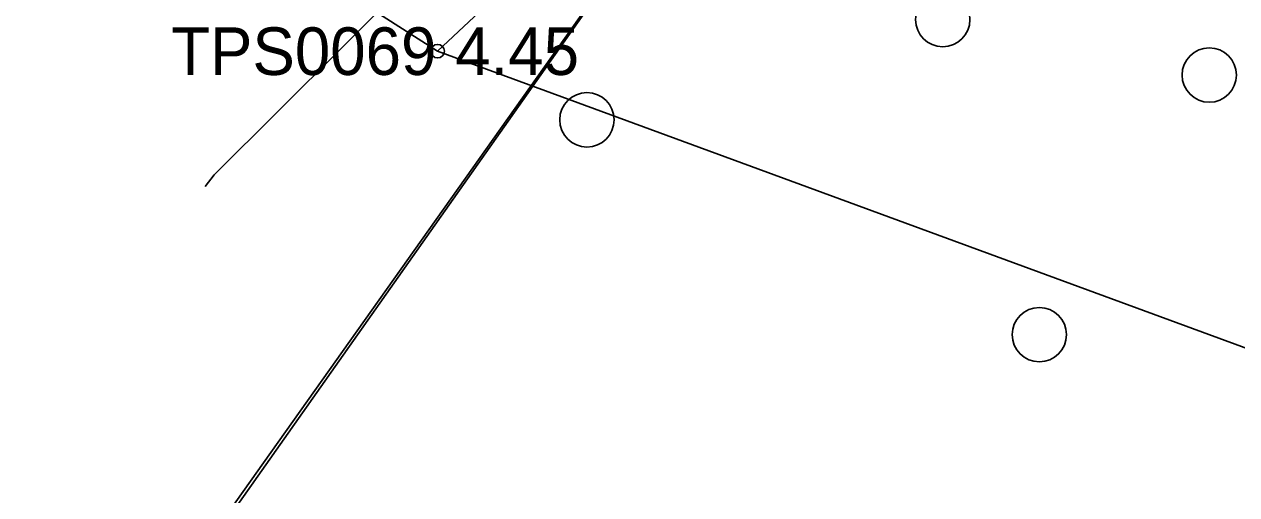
# Model space of a CAD drawing. Extents: x 597961 to 601397, y 6602961 to 6613501.
# Drawn here: x 599646.1 to 599663.94, y 6608388.83 to 6608395.74 of the extents above; entities that cross this region are included whole.
import ezdxf

# ---------------------------------------------------------------- set-up
doc = ezdxf.new("R2010")
doc.units = 0
for name, color, linetype in [('HALJASTUS', 7, 'Continuous'), ('KORGUS-EH2000', 7, 'Continuous'), ('MOOTKORG-EH2000', 7, 'Continuous'), ('MOOTMPUNKT', 7, 'Continuous'), ('MOOTNR', 7, 'Continuous'), ('MOOTPIIR', 7, 'Continuous'), ('MPKAABEL', 7, 'Continuous'), ('PIIR', 7, 'Continuous')]:
    doc.layers.add(name, color=color, linetype=linetype)

msp = doc.modelspace()

# ---------------------------------------------------------------- linework, layer by layer
at = {"layer": 'HALJASTUS'}
msp.add_lwpolyline([(599670.184, 6608396.714), (599662.005, 6608401.202), (599658.168, 6608401.859), (599656.108, 6608399.025), (599652.185, 6608395.348)], dxfattribs=at)
for centre in [(599659.618, 6608395.813), (599663.539, 6608394.997), (599654.383, 6608394.339), (599661.039, 6608391.18)]:
    msp.add_circle(centre, 0.4, dxfattribs=at)
at = {"layer": 'KORGUS-EH2000'}
msp.add_circle((599652.185, 6608395.348), 0.1, dxfattribs=at)
at = {"layer": 'MOOTMPUNKT'}
msp.add_circle((599652.185, 6608395.348), 0.1, dxfattribs=at)
at = {"layer": 'MOOTPIIR'}
msp.add_lwpolyline([(599710.477, 6608501.713), (599701.397, 6608488.264), (599692.317, 6608474.815), (599683.237, 6608461.366), (599674.157, 6608448.017), (599660.24, 6608427.304), (599646.323, 6608406.79), (599643.319, 6608401.389), (599645.551, 6608399.879), (599646.412, 6608399.033), (599652.185, 6608395.348), (599664.162, 6608390.953), (599670.184, 6608396.714), (599678.573, 6608407.43), (599678.274, 6608408.425), (599677.51, 6608410.815), (599677.546, 6608411.803), (599664.537, 6608410.93), (599736.71, 6608518.91)], dxfattribs=at)
at = {"layer": 'MPKAABEL'}
msp.add_lwpolyline([(599648.764, 6608393.359), (599648.896, 6608393.529), (599653.618, 6608398.227), (599655.133, 6608401.843), (599657.095, 6608405.449), (599661.773, 6608414.038), (599664.741, 6608420.069), (599671.513, 6608429.393), (599679.991, 6608440.767), (599686.923, 6608450.807), (599693.702, 6608461.108), (599700.878, 6608471.165), (599708.649, 6608482.486), (599713.044, 6608489.114), (599720.192, 6608499.331)], dxfattribs=at)
at = {"layer": 'PIIR'}
for points in [[(599969.86, 6609161.58), (599986.1, 6609096.19), (599988.73, 6609072.76), (599993.79, 6608989.11), (599988.19, 6608952.59), (599980.47, 6608926.3), (599963.87, 6608880.76), (599960.53, 6608880.54), (599932.44, 6608820.83), (599935.43, 6608819.59), (599886.06, 6608744.32), (599817.31, 6608639.31), (599788.83, 6608594.82), (599736.72, 6608518.91), (599698.98, 6608463.34), (599658.83, 6608402.26), (599612.22, 6608336.62), (599596.53, 6608316.41)], [(599596.53, 6608316.41), (599612.22, 6608336.62), (599627.27, 6608357.56), (599658.83, 6608402.26), (599698.98, 6608463.34), (599736.72, 6608518.91), (599862.18, 6608496.95), (599908.04, 6608468.81), (599897.35, 6608369.53), (599877.74, 6608375.79), (599832.99, 6608342.79), (599802.31, 6608318.74), (599682.66, 6608224.15), (599652.86, 6608200.94), (599569.85, 6608136.32)]]:
    msp.add_lwpolyline(points, dxfattribs=at)

# ---------------------------------------------------------------- texts
at = {"layer": 'KORGUS-EH2000'}
msp.add_text(' 4.45', height=0.7, dxfattribs=at).set_placement((599652.185, 6608394.998))
at = {"layer": 'MOOTKORG-EH2000'}
msp.add_text(' 4.45', height=0.7, dxfattribs=at).set_placement((599652.185, 6608394.998))
at = {"layer": 'MOOTNR'}
msp.add_text('TPS0069 ', height=0.7, dxfattribs=at).set_placement((599648.265, 6608394.998))

doc.saveas('drawing.dxf')
